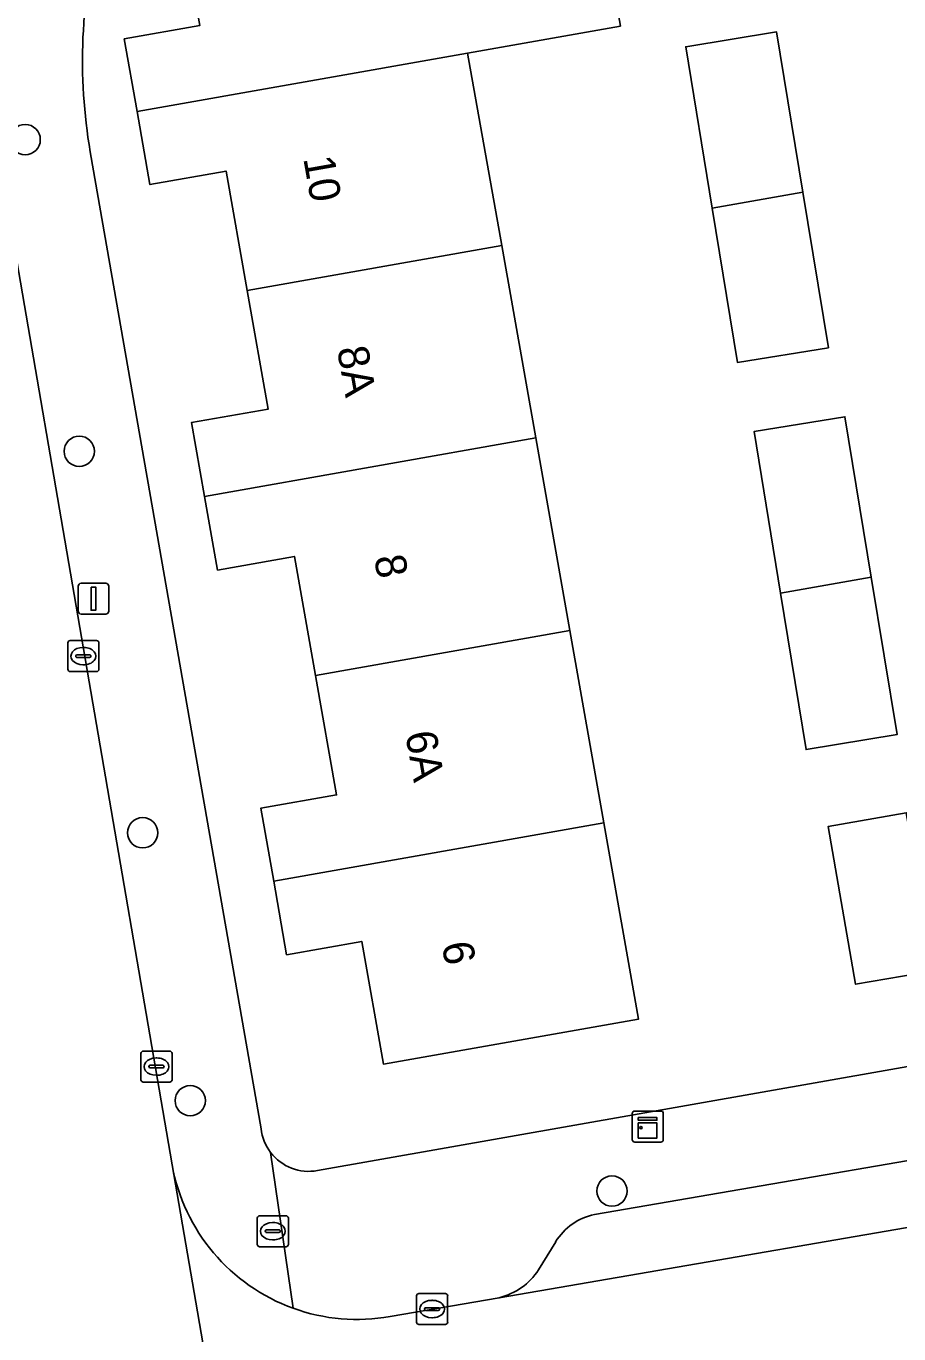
# Model space of a CAD drawing. Extents: x 162879 to 165540, y 384011 to 385181.
# Drawn here: x 163878.05 to 163906.19, y 384623.78 to 384665.96 of the extents above; entities that cross this region are included whole.
import ezdxf

# ---------------------------------------------------------------- set-up
doc = ezdxf.new("R2010")
doc.units = 0
for name, color, linetype in [('IMGEO_Boom', 7, 'Continuous'), ('IMGEO_Brandkraan', 7, 'Continuous'), ('IMGEO_Erf', 7, 'Continuous'), ('IMGEO_Kast', 7, 'Continuous'), ('IMGEO_Kolk', 7, 'Continuous'), ('IMGEO_Lichtmast', 7, 'Continuous'), ('IMGEO_Pand', 7, 'Continuous'), ('IMGEO_Pand_nummerreeks', 7, 'Continuous'), ('IMGEO_Parkeervlak_open', 7, 'Continuous'), ('IMGEO_Rijbaan_lokaal_gesloten', 7, 'Continuous'), ('IMGEO_Rijbaan_lokaal_open', 7, 'Continuous'), ('IMGEO_Voetpad_open', 7, 'Continuous')]:
    doc.layers.add(name, color=color, linetype=linetype)

msp = doc.modelspace()

# ---------------------------------------------------------------- linework, layer by layer
at = {"layer": 'IMGEO_Boom'}
for centre in [(163878.02, 384662.298), (163879.764, 384652.245), (163881.809, 384639.941), (163883.344, 384631.301), (163896.942, 384628.385)]:
    msp.add_circle(centre, 0.489, dxfattribs=at)
at = {"layer": 'IMGEO_Brandkraan'}
for p, q in [((163885.58, 384627.589), (163886.432, 384627.589)), ((163885.505, 384626.663), (163885.505, 384627.515)), ((163885.807, 384627.132), (163886.205, 384627.132)), ((163885.993, 384627.369), (163886.018, 384627.369)), ((163886.506, 384627.515), (163886.506, 384626.663)), ((163885.764, 384627.083), (163885.764, 384627.095)), ((163886.202, 384627.046), (163885.804, 384627.046)), ((163886.016, 384626.809), (163885.991, 384626.809)), ((163886.248, 384627.095), (163886.248, 384627.083)), ((163886.432, 384626.589), (163885.58, 384626.589))]:
    msp.add_line(p, q, dxfattribs=at)
for points in [[(163885.58, 384627.589), (163886.432, 384627.589)], [(163885.505, 384626.663), (163885.505, 384627.515)], [(163886.506, 384627.515), (163886.506, 384626.663)], [(163886.432, 384626.589), (163885.58, 384626.589)]]:
    msp.add_lwpolyline(points, dxfattribs=at)
for centre, radius, start, end in [((163885.582, 384627.513), 0.0765, 91.552, 178.448), ((163885.582, 384627.513), 0.0765, 91.552, 178.448), ((163886.43, 384627.513), 0.0765, 1.552, 88.448), ((163886.43, 384627.513), 0.0765, 1.552, 88.448), ((163885.804, 384627.092), 0.0403, 85.8775, 175.7526), ((163886.209, 384627.094), 0.0386, 1.7309, 96.639), ((163885.801, 384627.082), 0.0366, 178.938, 274.7102), ((163886.205, 384627.089), 0.043, 264.8664, 352.4533), ((163885.582, 384626.665), 0.0765, 181.552, 268.448), ((163885.582, 384626.665), 0.0765, 181.552, 268.448), ((163886.43, 384626.665), 0.0765, 271.552, 358.448), ((163886.43, 384626.665), 0.0765, 271.552, 358.448)]:
    msp.add_arc(centre, radius, start, end, dxfattribs=at)
for centre, major_axis, ratio, start_param, end_param in [((163885.992, 384627.089), (-0.387, 0.002), 0.722429, 4.712389, 7.853982), ((163886.017, 384627.089), (-0.39, 0.002), 0.717154, 1.570796, 4.712389)]:
    msp.add_ellipse(centre, major_axis=major_axis, ratio=ratio, start_param=start_param, end_param=end_param, dxfattribs=at)
at = {"layer": 'IMGEO_Erf'}
for points in [[(163897.212, 384665.96), (163892.288, 384665.089), (163893.386, 384658.882), (163894.484, 384652.675), (163895.582, 384646.468), (163896.681, 384640.26), (163897.8, 384633.934), (163889.574, 384632.478), (163888.874, 384636.437), (163886.452, 384636.008), (163886.033, 384638.376), (163885.617, 384640.73), (163888.063, 384641.163), (163887.381, 384645.017), (163886.703, 384648.852), (163884.223, 384648.413), (163883.803, 384650.784), (163883.381, 384653.171), (163885.856, 384653.609), (163885.18, 384657.43), (163884.499, 384661.281), (163882.045, 384660.847), (163881.629, 384663.203), (163881.214, 384665.548), (163883.653, 384665.98)], [(163880.117, 384661.909), (163885.625, 384630.394)], [(163887.445, 384629.045), (163960.844, 384641.985)]]:
    msp.add_lwpolyline(points, dxfattribs=at)
for points in [[(163903.92, 384655.587), (163900.99, 384655.107), (163900.174, 384660.083), (163899.32, 384665.292), (163902.25, 384665.772), (163903.098, 384660.6)], [(163905.299, 384648.187), (163906.132, 384643.106), (163903.202, 384642.626), (163902.375, 384647.67), (163901.521, 384652.879), (163904.451, 384653.359)], [(163907.316, 384635.49), (163904.798, 384635.053), (163903.914, 384640.148), (163906.431, 384640.586)]]:
    msp.add_lwpolyline(points, close=True, dxfattribs=at)
for centre, radius, start, end in [((163897.33, 384664.846), 17.461, 165.4396, 189.6838), ((163887.158, 384630.571), 1.543, 186.592, 217.5787), ((163887.17, 384630.576), 1.556, 217.4588, 280.1867)]:
    msp.add_arc(centre, radius, start, end, dxfattribs=at)
at = {"layer": 'IMGEO_Kast'}
for p, q in [((163897.671, 384630.966), (163898.512, 384630.966)), ((163898.512, 384630.966), (163897.671, 384630.966)), ((163897.596, 384630.041), (163897.596, 384630.882)), ((163897.596, 384630.882), (163897.596, 384630.041)), ((163898.596, 384630.891), (163898.596, 384630.05)), ((163898.596, 384630.05), (163898.596, 384630.891)), ((163898.521, 384629.966), (163897.68, 384629.966)), ((163897.68, 384629.966), (163898.521, 384629.966))]:
    msp.add_line(p, q, dxfattribs=at)
for points in [[(163897.791, 384630.756), (163898.391, 384630.756), (163898.391, 384630.671), (163897.791, 384630.671), (163897.791, 384630.756)], [(163897.791, 384630.581), (163898.391, 384630.581), (163898.391, 384630.092), (163897.791, 384630.092), (163897.791, 384630.581)]]:
    msp.add_lwpolyline(points, dxfattribs=at)
msp.add_circle((163897.875, 384630.43), 0.0377, dxfattribs=at)
for centre, start, end in [((163897.674, 384630.888), 92.4484, 184.2845), ((163897.674, 384630.888), 92.4484, 184.2845), ((163898.518, 384630.888), 2.4484, 94.2845), ((163898.518, 384630.888), 2.4484, 94.2845), ((163897.674, 384630.044), 182.4484, 274.2845), ((163897.674, 384630.044), 182.4484, 274.2845), ((163898.518, 384630.044), 272.4484, 4.2845), ((163898.518, 384630.044), 272.4484, 4.2845)]:
    msp.add_arc(centre, 0.0779, start, end, dxfattribs=at)
at = {"layer": 'IMGEO_Kolk'}
for p, q in [((163879.471, 384646.14), (163880.323, 384646.14)), ((163879.396, 384645.214), (163879.396, 384646.066)), ((163879.698, 384645.683), (163880.096, 384645.683)), ((163879.884, 384645.92), (163879.909, 384645.92)), ((163880.397, 384646.066), (163880.397, 384645.214)), ((163879.655, 384645.634), (163879.655, 384645.646)), ((163880.093, 384645.597), (163879.695, 384645.597)), ((163879.907, 384645.36), (163879.882, 384645.36)), ((163880.139, 384645.646), (163880.139, 384645.634)), ((163880.323, 384645.14), (163879.471, 384645.14)), ((163881.754, 384631.972), (163881.754, 384632.824)), ((163881.829, 384632.898), (163882.681, 384632.898)), ((163882.242, 384632.678), (163882.267, 384632.678)), ((163882.755, 384632.824), (163882.755, 384631.972)), ((163882.013, 384632.392), (163882.013, 384632.404)), ((163882.451, 384632.355), (163882.053, 384632.355)), ((163882.056, 384632.441), (163882.454, 384632.441)), ((163882.497, 384632.404), (163882.497, 384632.392)), ((163882.681, 384631.898), (163881.829, 384631.898)), ((163882.265, 384632.118), (163882.24, 384632.118)), ((163890.717, 384625.08), (163891.569, 384625.08)), ((163890.642, 384624.154), (163890.642, 384625.006)), ((163890.901, 384624.574), (163890.901, 384624.586)), ((163890.944, 384624.623), (163891.342, 384624.623)), ((163891.13, 384624.86), (163891.155, 384624.86)), ((163891.385, 384624.586), (163891.385, 384624.574)), ((163891.643, 384625.006), (163891.643, 384624.154)), ((163891.339, 384624.537), (163890.941, 384624.537)), ((163891.153, 384624.3), (163891.128, 384624.3)), ((163891.569, 384624.08), (163890.717, 384624.08))]:
    msp.add_line(p, q, dxfattribs=at)
for points in [[(163879.471, 384646.14), (163880.323, 384646.14)], [(163879.396, 384645.214), (163879.396, 384646.066)], [(163880.397, 384646.066), (163880.397, 384645.214)], [(163880.323, 384645.14), (163879.471, 384645.14)], [(163881.754, 384631.972), (163881.754, 384632.824)], [(163881.829, 384632.898), (163882.681, 384632.898)], [(163882.755, 384632.824), (163882.755, 384631.972)], [(163882.681, 384631.898), (163881.829, 384631.898)], [(163890.717, 384625.08), (163891.569, 384625.08)], [(163890.642, 384624.154), (163890.642, 384625.006)], [(163891.643, 384625.006), (163891.643, 384624.154)], [(163891.569, 384624.08), (163890.717, 384624.08)]]:
    msp.add_lwpolyline(points, dxfattribs=at)
for centre, radius, start, end in [((163879.473, 384646.064), 0.0765, 91.552, 178.448), ((163879.473, 384646.064), 0.0765, 91.552, 178.448), ((163880.321, 384646.064), 0.0765, 1.552, 88.448), ((163880.321, 384646.064), 0.0765, 1.552, 88.448), ((163879.695, 384645.643), 0.0403, 85.8775, 175.7526), ((163880.1, 384645.645), 0.0386, 1.7309, 96.639), ((163879.692, 384645.633), 0.0366, 178.938, 274.7102), ((163880.096, 384645.64), 0.043, 264.8664, 352.4533), ((163879.473, 384645.216), 0.0765, 181.552, 268.448), ((163879.473, 384645.216), 0.0765, 181.552, 268.448), ((163880.321, 384645.216), 0.0765, 271.552, 358.448), ((163880.321, 384645.216), 0.0765, 271.552, 358.448), ((163881.831, 384632.822), 0.0765, 91.552, 178.448), ((163881.831, 384632.822), 0.0765, 91.552, 178.448), ((163882.679, 384632.822), 0.0765, 1.552, 88.448), ((163882.679, 384632.822), 0.0765, 1.552, 88.448), ((163882.053, 384632.401), 0.0403, 85.8775, 175.7526), ((163882.05, 384632.391), 0.0366, 178.938, 274.7102), ((163882.454, 384632.398), 0.043, 264.8664, 352.4533), ((163882.458, 384632.403), 0.0386, 1.7309, 96.639), ((163881.831, 384631.974), 0.0765, 181.552, 268.448), ((163881.831, 384631.974), 0.0765, 181.552, 268.448), ((163882.679, 384631.974), 0.0765, 271.552, 358.448), ((163882.679, 384631.974), 0.0765, 271.552, 358.448), ((163890.719, 384625.004), 0.0765, 91.552, 178.448), ((163890.719, 384625.004), 0.0765, 91.552, 178.448), ((163891.567, 384625.004), 0.0765, 1.552, 88.448), ((163891.567, 384625.004), 0.0765, 1.552, 88.448), ((163890.941, 384624.583), 0.0403, 85.8775, 175.7526), ((163891.346, 384624.585), 0.0386, 1.7309, 96.639), ((163890.938, 384624.573), 0.0366, 178.938, 274.7102), ((163891.342, 384624.58), 0.043, 264.8664, 352.4533), ((163890.719, 384624.156), 0.0765, 181.552, 268.448), ((163890.719, 384624.156), 0.0765, 181.552, 268.448), ((163891.567, 384624.156), 0.0765, 271.552, 358.448), ((163891.567, 384624.156), 0.0765, 271.552, 358.448)]:
    msp.add_arc(centre, radius, start, end, dxfattribs=at)
for centre, major_axis, ratio, start_param, end_param in [((163879.883, 384645.64), (-0.387, 0.002), 0.722429, 4.712389, 7.853982), ((163879.908, 384645.64), (-0.39, 0.002), 0.717154, 1.570796, 4.712389), ((163882.241, 384632.398), (-0.387, 0.002), 0.722429, 4.712389, 7.853982), ((163882.266, 384632.398), (-0.39, 0.002), 0.717154, 1.570796, 4.712389), ((163891.129, 384624.58), (-0.387, 0.002), 0.722429, 4.712389, 7.853982), ((163891.154, 384624.58), (-0.39, 0.002), 0.717154, 1.570796, 4.712389)]:
    msp.add_ellipse(centre, major_axis=major_axis, ratio=ratio, start_param=start_param, end_param=end_param, dxfattribs=at)
at = {"layer": 'IMGEO_Lichtmast'}
for p, q in [((163879.727, 384647.092), (163879.727, 384647.892)), ((163879.727, 384647.892), (163879.727, 384647.092)), ((163879.827, 384647.992), (163880.617, 384647.992)), ((163880.617, 384647.992), (163879.827, 384647.992)), ((163880.717, 384647.892), (163880.717, 384647.092)), ((163880.717, 384647.092), (163880.717, 384647.892)), ((163880.617, 384646.992), (163879.827, 384646.992)), ((163879.827, 384646.992), (163880.617, 384646.992))]:
    msp.add_line(p, q, dxfattribs=at)
msp.add_lwpolyline([(163880.147, 384647.867), (163880.297, 384647.867), (163880.297, 384647.117), (163880.147, 384647.117), (163880.147, 384647.867)], dxfattribs=at)
for centre, start, end in [((163879.827, 384647.892), 90, 180), ((163879.827, 384647.892), 90, 180), ((163880.617, 384647.892), 0, 90), ((163880.617, 384647.892), 360, 90), ((163879.827, 384647.092), 180, 270), ((163879.827, 384647.092), 180, 270), ((163880.617, 384647.092), 270, 0), ((163880.617, 384647.092), 270, 0)]:
    msp.add_arc(centre, 0.1, start, end, dxfattribs=at)
at = {"layer": 'IMGEO_Pand'}
for points in [[(163891.268, 384670.851), (163891.168, 384671.416), (163882.948, 384669.961), (163883.653, 384665.98), (163881.214, 384665.548), (163881.629, 384663.203), (163892.288, 384665.089), (163897.212, 384665.96), (163896.192, 384671.723)], [(163903.098, 384660.6), (163902.25, 384665.772), (163899.32, 384665.292), (163900.174, 384660.083)], [(163885.18, 384657.43), (163893.386, 384658.882), (163892.288, 384665.089), (163881.629, 384663.203), (163882.045, 384660.847), (163884.499, 384661.281)], [(163903.098, 384660.6), (163900.174, 384660.083), (163900.99, 384655.107), (163903.92, 384655.587)], [(163885.18, 384657.43), (163885.856, 384653.609), (163883.381, 384653.171), (163883.803, 384650.784), (163894.484, 384652.675), (163893.386, 384658.882)], [(163905.299, 384648.187), (163904.451, 384653.359), (163901.521, 384652.879), (163902.375, 384647.67)], [(163887.381, 384645.017), (163895.582, 384646.468), (163894.484, 384652.675), (163883.803, 384650.784), (163884.223, 384648.413), (163886.703, 384648.852)], [(163905.299, 384648.187), (163902.375, 384647.67), (163903.202, 384642.626), (163906.132, 384643.106)], [(163887.381, 384645.017), (163888.063, 384641.163), (163885.617, 384640.73), (163886.033, 384638.376), (163896.681, 384640.26), (163895.582, 384646.468)], [(163886.033, 384638.376), (163886.452, 384636.008), (163888.874, 384636.437), (163889.574, 384632.478), (163897.8, 384633.934), (163896.681, 384640.26)], [(163904.798, 384635.053), (163907.316, 384635.49), (163906.431, 384640.586), (163903.914, 384640.148)]]:
    msp.add_lwpolyline(points, close=True, dxfattribs=at)
at = {"layer": 'IMGEO_Parkeervlak_open'}
for points in [[(163893.309, 384624.944), (163929.736, 384631.219), (163929.378, 384633.307), (163896.374, 384627.625)], [(163895.126, 384626.747), (163894.574, 384625.839)]]:
    msp.add_lwpolyline(points, dxfattribs=at)
for centre, radius, start, end in [((163896.765, 384625.743), 1.923, 101.7465, 148.5082), ((163892.799, 384627.006), 2.124, 283.8858, 326.6738)]:
    msp.add_arc(centre, radius, start, end, dxfattribs=at)
at = {"layer": 'IMGEO_Rijbaan_lokaal_gesloten'}
msp.add_lwpolyline([(163887.95, 384599.516), (163885.554, 384613.002), (163882.756, 384629.235), (163877.282, 384661.144)], dxfattribs=at)
at = {"layer": 'IMGEO_Rijbaan_lokaal_open'}
for points in [[(163930.565, 384626.389), (163929.736, 384631.219), (163893.309, 384624.944), (163889.785, 384624.337)], [(163882.756, 384629.235), (163885.554, 384613.002)]]:
    msp.add_lwpolyline(points, dxfattribs=at)
for centre, radius, start, end in [((163888.722, 384630.305), 6.061, 190.1692, 250.1514), ((163888.723, 384630.293), 6.05, 250.1067, 280.1138)]:
    msp.add_arc(centre, radius, start, end, dxfattribs=at)
at = {"layer": 'IMGEO_Voetpad_open'}
for points in [[(163885.625, 384630.394), (163880.117, 384661.909)], [(163877.282, 384661.144), (163882.756, 384629.235)], [(163960.844, 384641.985), (163887.445, 384629.045)], [(163896.374, 384627.625), (163929.378, 384633.307), (163932.108, 384633.777), (163959.66, 384638.521)], [(163885.935, 384629.63), (163886.664, 384624.604)], [(163886.664, 384624.604), (163885.935, 384629.63)], [(163894.574, 384625.839), (163895.126, 384626.747)], [(163889.785, 384624.337), (163893.309, 384624.944)]]:
    msp.add_lwpolyline(points, dxfattribs=at)
for centre, radius, start, end in [((163897.33, 384664.846), 17.461, 165.4396, 189.6838), ((163887.158, 384630.571), 1.543, 186.592, 217.5787), ((163888.722, 384630.305), 6.061, 190.1692, 250.1514), ((163887.17, 384630.576), 1.556, 217.4588, 280.1867), ((163896.765, 384625.743), 1.923, 101.7465, 148.5082), ((163892.799, 384627.006), 2.124, 283.8858, 326.6738), ((163888.723, 384630.293), 6.05, 250.1067, 280.1138)]:
    msp.add_arc(centre, radius, start, end, dxfattribs=at)

# ---------------------------------------------------------------- texts
at = {"layer": 'IMGEO_Pand_nummerreeks'}
for s, rotation, p in [('10', 280.0292, (163886.985, 384661.694)), ('8A', 280.0319, (163888.071, 384655.557)), ('8', 280.0276, (163889.267, 384648.826)), ('6A', 280.0334, (163890.272, 384643.144)), ('6', 280.027, (163891.448, 384636.351))]:
    msp.add_text(s, height=1, rotation=rotation, dxfattribs=at).set_placement(p)

doc.saveas('drawing.dxf')
